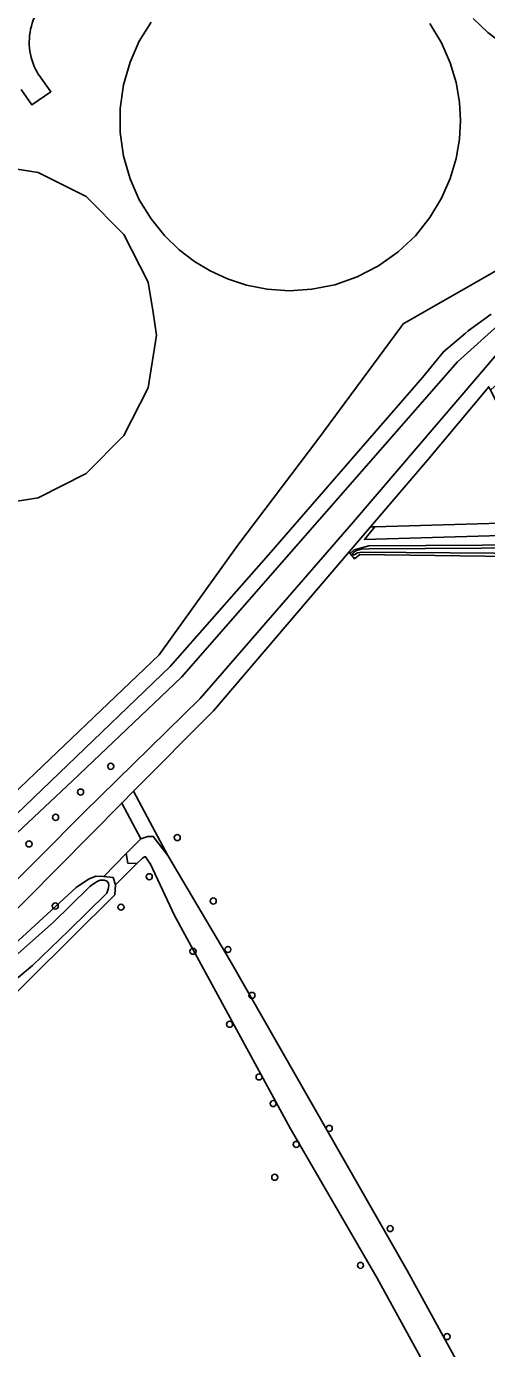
# Model space of a CAD drawing. Extents: x 162722 to 165104, y 384719 to 386284.
# Drawn here: x 163314.1 to 163388.3, y 385432.5 to 385646.1 of the extents above; entities that cross this region are included whole.
import ezdxf

# ---------------------------------------------------------------- set-up
doc = ezdxf.new("R2010")
doc.units = 0
for name, color, linetype in [('IMGEO_Bassin', 7, 'Continuous'), ('IMGEO_Boom', 7, 'Continuous'), ('IMGEO_Erf', 7, 'Continuous'), ('IMGEO_Grasland_overig', 7, 'Continuous'), ('IMGEO_Groenvoorziening', 7, 'Continuous'), ('IMGEO_Loofbos', 7, 'Continuous'), ('IMGEO_Oever', 7, 'Continuous'), ('IMGEO_Rijbaan_lokaal_gesloten', 7, 'Continuous'), ('IMGEO_Rijbaan_lokaal_halfverhard', 7, 'Continuous'), ('IMGEO_Voetpad_onverhard', 7, 'Continuous'), ('IMGEO_Waterloop', 7, 'Continuous')]:
    doc.layers.add(name, color=color, linetype=linetype)

msp = doc.modelspace()

# ---------------------------------------------------------------- linework, layer by layer
at = {"layer": 'IMGEO_Bassin'}
for points in [[(163386.19, 385647.38), (163388.55, 385645.09), (163391.03, 385643.19), (163393.57, 385641.66), (163396.35, 385640.38), (163399.42, 385639.37), (163402.76, 385638.71), (163406.3, 385638.46), (163409.97, 385638.68), (163413.68, 385639.42), (163417.31, 385640.69), (163420.76, 385642.47), (163423.91, 385644.71), (163426.7, 385647.34)], [(163334.2, 385646.76), (163332.31, 385643.69), (163330.81, 385640.3), (163329.75, 385636.64), (163329.21, 385632.82), (163329.21, 385628.93), (163329.75, 385625.11), (163330.81, 385621.45), (163332.31, 385618.05), (163334.2, 385614.99), (163336.36, 385612.3), (163338.73, 385610.01), (163341.21, 385608.12), (163343.74, 385606.59), (163346.53, 385605.31), (163349.6, 385604.3), (163352.93, 385603.63), (163356.48, 385603.39), (163360.15, 385603.61), (163363.85, 385604.35), (163367.49, 385605.62), (163370.93, 385607.4), (163374.09, 385609.64), (163376.87, 385612.27), (163379.21, 385615.2), (163381.09, 385618.32), (163382.49, 385621.53), (163383.43, 385624.74), (163383.96, 385627.88), (163384.12, 385630.87), (163383.96, 385633.87), (163383.43, 385637.01), (163382.49, 385640.22), (163381.09, 385643.43), (163379.21, 385646.55)]]:
    msp.add_lwpolyline(points, dxfattribs=at)
msp.add_lwpolyline([(163334.52, 385599.89), (163333.75, 385604.76), (163329.83, 385612.46), (163323.71, 385618.58), (163320.08, 385620.42), (163316.01, 385622.5), (163307.47, 385623.85), (163298.93, 385622.5), (163291.23, 385618.58), (163285.12, 385612.46), (163281.2, 385604.76), (163279.84, 385596.22), (163281.2, 385587.68), (163285.12, 385579.98), (163291.23, 385573.87), (163298.93, 385569.94), (163307.47, 385568.59), (163316.01, 385569.94), (163323.71, 385573.87), (163329.83, 385579.98), (163333.75, 385587.68), (163335.1, 385596.22)], close=True, dxfattribs=at)
at = {"layer": 'IMGEO_Boom'}
for centre in [(163327.71, 385526.55), (163322.83, 385522.39), (163318.8, 385518.31), (163338.43, 385515.03), (163314.51, 385514.01), (163333.92, 385508.71), (163318.74, 385503.99), (163329.36, 385503.8), (163344.24, 385504.79), (163340.97, 385496.67), (163346.6, 385496.96), (163350.48, 385489.54), (163346.87, 385484.88), (163351.63, 385476.37), (163353.91, 385472.07), (163362.96, 385468.06), (163357.64, 385465.47), (163354.17, 385460.16), (163372.79, 385451.87), (163368, 385445.92), (163381.97, 385434.43)]:
    msp.add_circle(centre, 0.489, dxfattribs=at)
at = {"layer": 'IMGEO_Erf'}
for points in [[(163299.35, 385510.04), (163315.49, 385525.45), (163335.49, 385544.55), (163348.2, 385562.28), (163361.11, 385579.33), (163374.5, 385597.48), (163374.91, 385598.04), (163380.63, 385601.32), (163500, 385669.75), (163517.69, 385679.93), (163509.7, 385694.68), (163506.76, 385700.84), (163502.39, 385709.04), (163500, 385712.95), (163495.09, 385722.38), (163483.62, 385742.55), (163477.1, 385759.27), (163475.07, 385764.06), (163473.07, 385768.32)], [(163426.7, 385647.34), (163423.91, 385644.71), (163420.76, 385642.47), (163417.31, 385640.69), (163413.68, 385639.42), (163409.97, 385638.68), (163406.3, 385638.46), (163402.76, 385638.71), (163399.42, 385639.37), (163396.35, 385640.38), (163393.57, 385641.66), (163391.03, 385643.19), (163388.55, 385645.09), (163386.19, 385647.38)], [(163379.21, 385646.55), (163381.09, 385643.43), (163382.49, 385640.22), (163383.43, 385637.01), (163383.96, 385633.87), (163384.12, 385630.87), (163383.96, 385627.88), (163383.43, 385624.74), (163382.49, 385621.53), (163381.09, 385618.32), (163379.21, 385615.2), (163376.87, 385612.27), (163374.09, 385609.64), (163370.93, 385607.4), (163367.49, 385605.62), (163363.85, 385604.35), (163360.15, 385603.61), (163356.48, 385603.39), (163352.93, 385603.63), (163349.6, 385604.3), (163346.53, 385605.31), (163343.74, 385606.59), (163341.21, 385608.12), (163338.73, 385610.01), (163336.36, 385612.3), (163334.2, 385614.99), (163332.31, 385618.05), (163330.81, 385621.45), (163329.75, 385625.11), (163329.21, 385628.93), (163329.21, 385632.82), (163329.75, 385636.64), (163330.81, 385640.3), (163332.31, 385643.69), (163334.2, 385646.76)], [(163316.07, 385638.26), (163318.05, 385635.54), (163314.95, 385633.43), (163313.22, 385635.91)]]:
    msp.add_lwpolyline(points, dxfattribs=at)
msp.add_lwpolyline([(163298.93, 385622.5), (163307.47, 385623.85), (163316.01, 385622.5), (163320.08, 385620.42), (163323.71, 385618.58), (163329.83, 385612.46), (163333.75, 385604.76), (163334.52, 385599.89), (163335.1, 385596.22), (163333.75, 385587.68), (163329.83, 385579.98), (163323.71, 385573.87), (163316.01, 385569.94), (163307.47, 385568.59), (163298.93, 385569.94), (163291.23, 385573.87), (163285.12, 385579.98), (163281.2, 385587.68), (163279.84, 385596.22), (163281.2, 385604.76), (163285.12, 385612.46), (163291.23, 385618.58)], close=True, dxfattribs=at)
msp.add_arc((163324.55, 385643.55), 10, 118.0993, 211.9449, dxfattribs=at)
at = {"layer": 'IMGEO_Grasland_overig'}
for points in [[(163336.9, 385512.16), (163334.43, 385516.78), (163331.39, 385522.54), (163329.47, 385520.6), (163332.54, 385514.83), (163333.71, 385515.24), (163334.55, 385515.24)], [(163331.93, 385510.83), (163330.45, 385510.92), (163330.21, 385512.46), (163326.57, 385508.73), (163328.07, 385508.59), (163328.45, 385507.41)]]:
    msp.add_lwpolyline(points, close=True, dxfattribs=at)
at = {"layer": 'IMGEO_Groenvoorziening'}
for points in [[(163473.07, 385768.32), (163475.07, 385764.06), (163477.1, 385759.27), (163483.62, 385742.55), (163495.09, 385722.38), (163500, 385712.95), (163502.39, 385709.04), (163506.76, 385700.84), (163509.7, 385694.68), (163517.69, 385679.93), (163500, 385669.75), (163380.63, 385601.32), (163374.91, 385598.04), (163374.5, 385597.48), (163361.11, 385579.33), (163348.2, 385562.28), (163335.49, 385544.55), (163315.49, 385525.45), (163299.35, 385510.04)], [(163366.89, 385566.04), (163393.9, 385597.64), (163394.06, 385597.83), (163394.52, 385598.32), (163395.02, 385598.78), (163395.57, 385599.18), (163396.14, 385599.54), (163396.75, 385599.85), (163406.34, 385604.93), (163410.67, 385607.4), (163423.59, 385615.59), (163431.27, 385620.64), (163436.36, 385624.21), (163449.64, 385632.46), (163455.21, 385636.1), (163475.42, 385648.18)], [(163301.42, 385508.21), (163337.28, 385542.7), (163353.16, 385560.7), (163377.98, 385589.37), (163381.37, 385593.52), (163384.9, 385596.47), (163385.4, 385596.88), (163389.1, 385599.62)], [(163390.69, 385598.25), (163383.65, 385591.91), (163339.1, 385540.96), (163321.51, 385524.18), (163302.73, 385506.57)], [(163308.92, 385504.6), (163323.29, 385519.02), (163342.12, 385537.53), (163366.89, 385566.04)], [(163464.46, 385432.38), (163452.7, 385455.95), (163447.96, 385465.88), (163445.01, 385471.73), (163442.71, 385476.68), (163437.66, 385486.37), (163430.79, 385499.98), (163399.77, 385564.09), (163368.63, 385563.21), (163370.33, 385565.26), (163369.62, 385565.24), (163366.16, 385561.18), (163366.35, 385560.92), (163366.97, 385561.54), (163369.34, 385562.16), (163396.88, 385562.33)], [(163298.7, 385485.47), (163322.14, 385506.98), (163324.1, 385508.32), (163325.28, 385508.83), (163326.57, 385508.73), (163330.21, 385512.46), (163332.54, 385514.83), (163329.47, 385520.6), (163309.07, 385500)]]:
    msp.add_lwpolyline(points, dxfattribs=at)
at = {"layer": 'IMGEO_Loofbos'}
for points in [[(163388.98, 385587.3), (163388.69, 385587.86), (163378.84, 385576.03), (163369.62, 385565.24), (163370.33, 385565.26), (163399.77, 385566.09)], [(163356.65, 385468.07), (163337.99, 385502.45), (163334.11, 385510.72), (163333.54, 385511.61), (163333.32, 385511.91), (163333.15, 385511.94), (163332.8, 385511.69), (163331.93, 385510.83), (163328.45, 385507.41), (163328.36, 385505.81), (163307.64, 385485.26), (163255.93, 385437.78), (163236.23, 385419.81), (163304.44, 385353.92), (163387.98, 385413.61), (163378.29, 385430.01), (163370.67, 385443.87)]]:
    msp.add_lwpolyline(points, close=True, dxfattribs=at)
msp.add_lwpolyline([(163396.14, 385560.42), (163367.87, 385560.76), (163367.03, 385560.08), (163366.35, 385560.92), (163366.16, 385561.18), (163344.26, 385535.54), (163331.39, 385522.54), (163334.43, 385516.78), (163336.9, 385512.16), (163347.15, 385494.84), (163375.55, 385445.11), (163401.03, 385398.55)], dxfattribs=at)
at = {"layer": 'IMGEO_Oever'}
for points in [[(163396.88, 385562.33), (163369.34, 385562.16), (163366.97, 385561.54), (163366.35, 385560.92), (163367.03, 385560.08), (163367.87, 385560.76), (163396.14, 385560.42)], [(163366.8, 385561.02), (163366.87, 385561.09), (163367.37, 385561.43), (163368.18, 385561.64), (163369.4, 385561.66), (163396.59, 385561.83)], [(163396.68, 385560.91), (163368.28, 385561.16), (163367.53, 385561.04), (163367.11, 385560.76), (163367.02, 385560.73)], [(163328.07, 385508.59), (163326.57, 385508.73), (163325.28, 385508.83), (163324.1, 385508.32), (163322.14, 385506.98), (163298.7, 385485.47)], [(163307.64, 385485.26), (163328.36, 385505.81), (163328.45, 385507.41), (163328.07, 385508.59)], [(163302.15, 385486.94), (163318.47, 385501.36), (163324.13, 385506.93)], [(163327.08, 385506.07), (163320.9, 385500), (163315.06, 385494.35), (163312.77, 385492.43)], [(163327.21, 385507.86), (163327.35, 385507.65), (163327.4, 385507.32)]]:
    msp.add_lwpolyline(points, dxfattribs=at)
for centre, radius, start, end in [((163367.02, 385560.85), 0.274, 143.0619, 175.2963), ((163366.9, 385560.87), 0.153, 178.5073, 236.6873), ((163366.93, 385560.98), 0.269, 243.6788, 287.8275), ((163328.13, 385502.85), 5.72, 111.8051, 134.3971), ((163326.28, 385506.66), 1.52, 52.4324, 100.3272), ((163322.39, 385507.94), 5.05, 338.2061, 352.9499)]:
    msp.add_arc(centre, radius, start, end, dxfattribs=at)
at = {"layer": 'IMGEO_Rijbaan_lokaal_gesloten'}
msp.add_lwpolyline([(163313.22, 385635.91), (163314.95, 385633.43), (163318.05, 385635.54), (163316.07, 385638.26)], dxfattribs=at)
msp.add_arc((163324.55, 385643.55), 10, 118.0993, 211.9449, dxfattribs=at)
at = {"layer": 'IMGEO_Rijbaan_lokaal_halfverhard'}
for points in [[(163393.9, 385597.64), (163366.89, 385566.04), (163342.12, 385537.53), (163323.29, 385519.02), (163308.92, 385504.6)], [(163309.07, 385500), (163329.47, 385520.6), (163331.39, 385522.54), (163344.26, 385535.54), (163366.16, 385561.18), (163369.62, 385565.24), (163378.84, 385576.03), (163388.69, 385587.86)]]:
    msp.add_lwpolyline(points, dxfattribs=at)
at = {"layer": 'IMGEO_Voetpad_onverhard'}
msp.add_lwpolyline([(163468.74, 385431.53), (163465.36, 385437.22), (163453.39, 385461.59), (163448.83, 385471.34), (163447.18, 385475.34), (163444.97, 385479.79), (163442.3, 385484.32), (163434.6, 385500.05), (163401.79, 385568), (163398.76, 385573.96), (163397.62, 385576.18), (163391, 385589.21), (163388.98, 385587.3), (163399.77, 385566.09), (163370.33, 385565.26), (163368.63, 385563.21), (163399.77, 385564.09), (163430.79, 385499.98), (163437.66, 385486.37), (163442.71, 385476.68), (163445.01, 385471.73), (163447.96, 385465.88), (163452.7, 385455.95), (163464.46, 385432.38)], dxfattribs=at)
at = {"layer": 'IMGEO_Waterloop'}
for points in [[(163389.1, 385599.62), (163385.4, 385596.88), (163384.9, 385596.47), (163381.37, 385593.52), (163377.98, 385589.37), (163353.16, 385560.7), (163337.28, 385542.7), (163301.42, 385508.21)], [(163302.73, 385506.57), (163321.51, 385524.18), (163339.1, 385540.96), (163383.65, 385591.91), (163390.69, 385598.25)], [(163396.59, 385561.83), (163369.4, 385561.66), (163368.18, 385561.64), (163367.37, 385561.43), (163366.87, 385561.09), (163366.8, 385561.02)], [(163367.02, 385560.73), (163367.11, 385560.76), (163367.53, 385561.04), (163368.28, 385561.16), (163396.68, 385560.91)], [(163401.03, 385398.55), (163375.55, 385445.11), (163347.15, 385494.84), (163336.9, 385512.16), (163334.55, 385515.24), (163333.71, 385515.24), (163332.54, 385514.83), (163330.21, 385512.46), (163330.45, 385510.92), (163331.93, 385510.83), (163332.8, 385511.69), (163333.15, 385511.94), (163333.32, 385511.91), (163333.54, 385511.61), (163334.11, 385510.72), (163337.99, 385502.45), (163356.65, 385468.07), (163370.67, 385443.87), (163378.29, 385430.01)], [(163279.44, 385460.89), (163285.4, 385466.84), (163289.63, 385470.74), (163293.69, 385474.9), (163296.47, 385477.39), (163299.84, 385480.73), (163307.44, 385487.61), (163311.12, 385490.68), (163312.77, 385492.43), (163315.06, 385494.35), (163320.9, 385500), (163327.08, 385506.07)], [(163324.13, 385506.93), (163318.47, 385501.36), (163302.15, 385486.94)], [(163327.4, 385507.32), (163327.35, 385507.65), (163327.21, 385507.86)]]:
    msp.add_lwpolyline(points, dxfattribs=at)
for centre, radius, start, end in [((163367.02, 385560.85), 0.274, 143.0619, 175.2963), ((163366.9, 385560.87), 0.153, 178.5073, 236.6873), ((163366.93, 385560.98), 0.269, 243.6788, 287.8275), ((163328.13, 385502.85), 5.72, 111.8051, 134.3971), ((163326.28, 385506.66), 1.52, 52.4324, 100.3272), ((163322.39, 385507.94), 5.05, 338.2061, 352.9499)]:
    msp.add_arc(centre, radius, start, end, dxfattribs=at)

doc.saveas('drawing.dxf')
